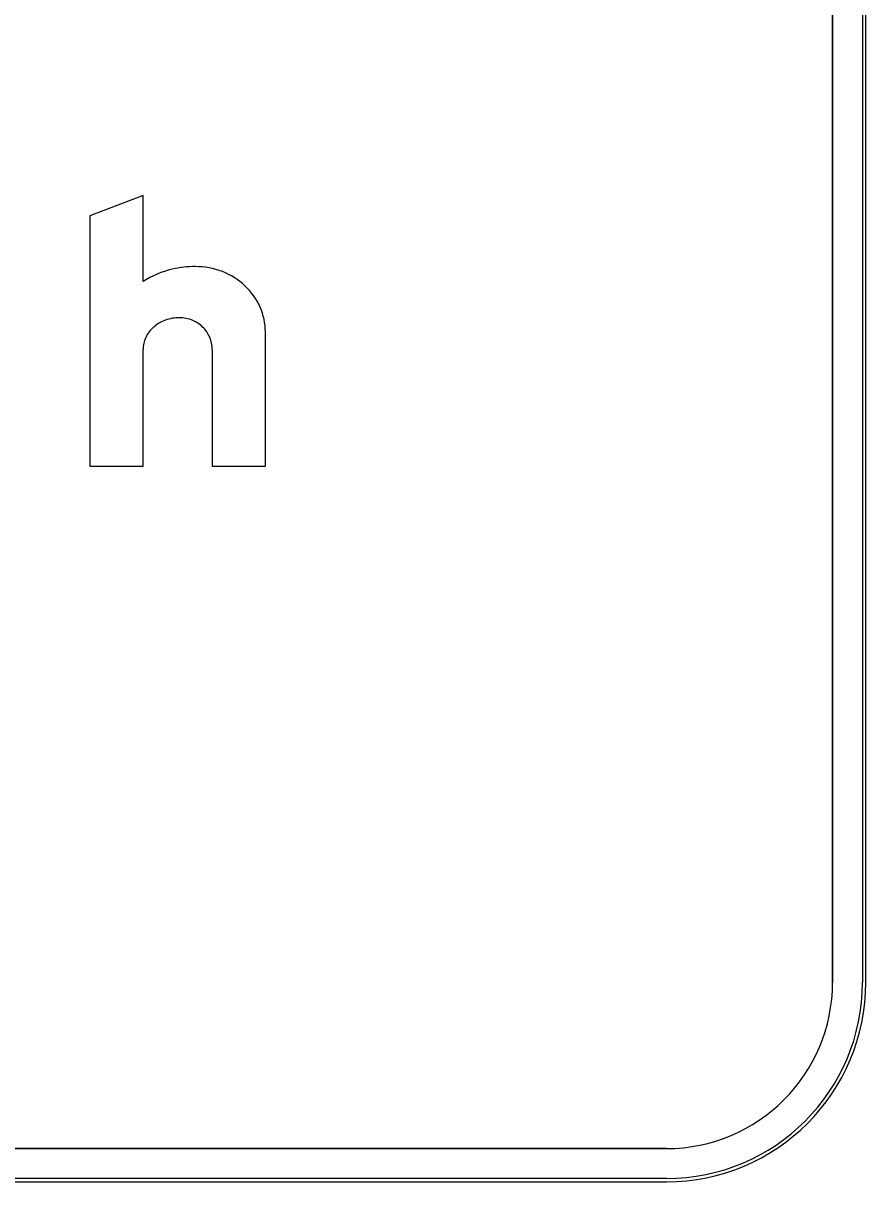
# Model space of a CAD drawing. Extents: x 2149961 to 2150220, y 145114 to 145240.
# Drawn here: x 2150042.8 to 2150047.02, y 145193.19 to 145199 of the extents above; entities that cross this region are included whole.
import ezdxf

# ---------------------------------------------------------------- set-up
doc = ezdxf.new("R2010")
doc.units = 0
for name, color, linetype in [('GSBWFILL', 7, 'Continuous'), ('GSCOLORFILL', 7, 'Continuous'), ('GSOUTLINE', 7, 'Continuous')]:
    doc.layers.add(name, color=color, linetype=linetype)

msp = doc.modelspace()

# ---------------------------------------------------------------- linework, layer by layer
at = {"layer": 'GSBWFILL'}
for p, q in [((2150046.8534, 145206.6947), (2150046.8534, 145194.1947)), ((2150047.02, 145194.1947), (2150047.02, 145206.6947)), ((2150046.02, 145193.3614), (2150032.5217, 145193.3614)), ((2150032.5217, 145193.1947), (2150046.02, 145193.1947))]:
    msp.add_line(p, q, dxfattribs=at)
for points in [[(2150043.3961, 145197.7075), (2150043.3961, 145198.139), (2150043.1294, 145198.0361), (2150043.1294, 145196.7823), (2150043.3961, 145196.7823), (2150043.3961, 145197.3671)], [(2150043.7427, 145197.3671), (2150043.7427, 145196.7823), (2150044.0094, 145196.7823), (2150044.0094, 145197.4549)]]:
    msp.add_lwpolyline(points, dxfattribs=at)
for centre, radius, start, end in [((2150043.6585, 145197.249), 0.5334, 90, 102.60428), ((2150043.6585, 145197.4069), 0.3754, 68.86358, 90), ((2150043.654, 145197.3025), 0.4802, 103.46954, 122.49426), ((2150043.6676, 145197.4303), 0.3503, 46.97501, 68.86358), ((2150043.6815, 145197.4453), 0.3299, 23.93172, 46.97501), ((2150043.7032, 145197.4549), 0.3062, 0, 23.93172), ((2150043.57, 145197.3411), 0.1835, 109.80736, 131.00764), ((2150043.579, 145197.3163), 0.2099, 90, 109.80736), ((2150043.579, 145197.3577), 0.1684, 68.08083, 90), ((2150043.5808, 145197.3623), 0.1635, 45.8298, 68.08083), ((2150043.5349, 145197.3671), 0.1389, 154.52827, 180), ((2150043.5563, 145197.357), 0.1625, 131.00764, 154.52827), ((2150043.5837, 145197.3652), 0.1594, 23.09284, 45.82979), ((2150043.5881, 145197.3671), 0.1546, 0, 23.09285), ((2150046.02, 145194.1947), 1, 270, 0), ((2150046.02, 145194.1947), 0.8333, 270, 0)]:
    msp.add_arc(centre, radius, start, end, dxfattribs=at)
at = {"layer": 'GSCOLORFILL'}
for p, q in [((2150046.8534, 145206.6947), (2150046.8534, 145194.1947)), ((2150047.0034, 145206.6947), (2150047.0034, 145194.1947)), ((2150047.02, 145194.1947), (2150047.02, 145206.6947)), ((2150047.02, 145194.1947), (2150047.02, 145206.6947)), ((2150047.02, 145194.1947), (2150047.02, 145206.6947)), ((2150046.02, 145193.3614), (2150032.5217, 145193.3614)), ((2150032.52, 145193.1947), (2150046.02, 145193.1947)), ((2150046.02, 145193.2114), (2150032.5202, 145193.2114)), ((2150032.5202, 145193.1947), (2150046.02, 145193.1947)), ((2150032.5217, 145193.1947), (2150046.02, 145193.1947))]:
    msp.add_line(p, q, dxfattribs=at)
for points in [[(2150043.3961, 145197.7075), (2150043.3961, 145198.139), (2150043.1294, 145198.0361), (2150043.1294, 145196.7823), (2150043.3961, 145196.7823), (2150043.3961, 145197.3671)], [(2150043.7427, 145197.3671), (2150043.7427, 145196.7823), (2150044.0094, 145196.7823), (2150044.0094, 145197.4549)]]:
    msp.add_lwpolyline(points, dxfattribs=at)
for centre, radius, start, end in [((2150043.6585, 145197.249), 0.5334, 90, 102.60428), ((2150043.6585, 145197.4069), 0.3754, 68.86358, 90), ((2150043.654, 145197.3025), 0.4802, 103.46954, 122.49426), ((2150043.6676, 145197.4303), 0.3503, 46.97501, 68.86358), ((2150043.6815, 145197.4453), 0.3299, 23.93172, 46.97501), ((2150043.7032, 145197.4549), 0.3062, 0, 23.93172), ((2150043.57, 145197.3411), 0.1835, 109.80736, 131.00764), ((2150043.579, 145197.3163), 0.2099, 90, 109.80736), ((2150043.579, 145197.3577), 0.1684, 68.08083, 90), ((2150043.5808, 145197.3623), 0.1635, 45.8298, 68.08083), ((2150043.5349, 145197.3671), 0.1389, 154.52827, 180), ((2150043.5563, 145197.357), 0.1625, 131.00764, 154.52827), ((2150043.5837, 145197.3652), 0.1594, 23.09284, 45.82979), ((2150043.5881, 145197.3671), 0.1546, 0, 23.09285), ((2150046.02, 145194.1947), 1, 270, 0), ((2150046.02, 145194.1947), 1, 270, 0), ((2150046.02, 145194.1947), 0.8333, 270, 0), ((2150046.02, 145194.1947), 1, 270, 0), ((2150046.02, 145194.1947), 0.9833, 270, 0)]:
    msp.add_arc(centre, radius, start, end, dxfattribs=at)
at = {"layer": 'GSOUTLINE'}
for p, q in [((2150046.8534, 145194.1947), (2150046.8534, 145206.6947)), ((2150047.02, 145194.1947), (2150047.02, 145206.6947)), ((2150032.52, 145193.3614), (2150046.02, 145193.3614)), ((2150032.52, 145193.1947), (2150046.02, 145193.1947))]:
    msp.add_line(p, q, dxfattribs=at)
for points in [[(2150043.3961, 145197.7075), (2150043.3961, 145198.139), (2150043.1294, 145198.0361), (2150043.1294, 145196.7823), (2150043.3961, 145196.7823), (2150043.3961, 145197.3671)], [(2150043.7427, 145197.3671), (2150043.7427, 145196.7823), (2150044.0094, 145196.7823), (2150044.0094, 145197.4549)]]:
    msp.add_lwpolyline(points, dxfattribs=at)
for centre, radius, start, end in [((2150043.6585, 145197.249), 0.5334, 90, 102.60428), ((2150043.6585, 145197.4069), 0.3754, 68.86358, 90), ((2150043.654, 145197.3025), 0.4802, 103.46954, 122.49426), ((2150043.6676, 145197.4303), 0.3503, 46.97501, 68.86358), ((2150043.6815, 145197.4453), 0.3299, 23.93172, 46.97501), ((2150043.7032, 145197.4549), 0.3062, 0, 23.93172), ((2150043.57, 145197.3411), 0.1835, 109.80736, 131.00764), ((2150043.579, 145197.3163), 0.2099, 90, 109.80736), ((2150043.579, 145197.3577), 0.1684, 68.08083, 90), ((2150043.5808, 145197.3623), 0.1635, 45.8298, 68.08083), ((2150043.5349, 145197.3671), 0.1389, 154.52827, 180), ((2150043.5563, 145197.357), 0.1625, 131.00764, 154.52827), ((2150043.5837, 145197.3652), 0.1594, 23.09284, 45.82979), ((2150043.5881, 145197.3671), 0.1546, 0, 23.09285), ((2150046.02, 145194.1947), 1, 270, 0), ((2150046.02, 145194.1947), 0.8333, 270, 0)]:
    msp.add_arc(centre, radius, start, end, dxfattribs=at)

doc.saveas('drawing.dxf')
